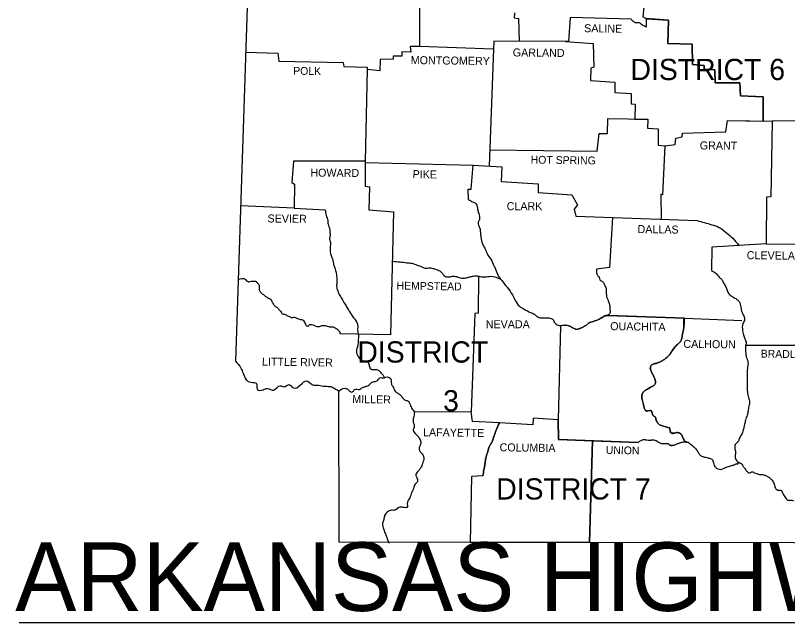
# Model space of a CAD drawing. Extents: x 31699 to 244310, y -8841 to 11474.
# Drawn here: x 122119 to 126175, y 4660 to 7847 of the extents above; entities that cross this region are included whole.
import ezdxf

# ---------------------------------------------------------------- set-up
doc = ezdxf.new("R2010")
doc.units = 0
for name, color, linetype in [('Level 60', 7, 'Continuous'), ('R_Border', 7, 'Continuous'), ('R_Border Prem', 7, 'Continuous'), ('R_Grid', 7, 'Continuous')]:
    doc.layers.add(name, color=color, linetype=linetype)

msp = doc.modelspace()

# ---------------------------------------------------------------- linework, layer by layer
at = {"layer": 'Level 60'}
for p, q in [((125432.8, 7830.8), (125432.8, 7785.8)), ((124982.8, 6217.4), (124970, 5724.3)), ((125134.6, 5081.2), (125150.1, 5613.9)), ((124507.3, 5082.3), (125134.6, 5081.2))]:
    msp.add_line(p, q, dxfattribs=at)
for points in [[(125352.6, 7826.9), (125032.7, 7836.6), (125023.9, 7710.4), (125008.2, 7710.5)], [(126046.3, 7292.5), (126047.3, 7419.8), (125927.9, 7425.7), (125924, 7493.2), (125794.8, 7493.2), (125792.9, 7561.7), (125736.1, 7565.6), (125736.1, 7584.2), (125675.5, 7589.1), (125673.5, 7695.8), (125545.4, 7700.6), (125549.3, 7822.9), (125432.8, 7830.8)], [(125008.2, 7710.5), (125154, 7699.7), (125157.9, 7576.4), (125141.3, 7570.5), (125139.3, 7505), (125267.5, 7496.2), (125267.5, 7442.3), (125352.6, 7437.5), (125353.6, 7383.6), (125374.1, 7380.7), (125373.1, 7303.4)], [(125373.1, 7303.4), (125441.6, 7302.4), (125439.7, 7255.5), (125494.5, 7251.6), (125494.5, 7165.5), (125529.7, 7162.5)], [(125529.7, 7162.5), (125584.5, 7170.3), (125588.4, 7203.6), (125620.7, 7209.5), (125622.6, 7229), (125850.6, 7235.9), (125859.4, 7295.6), (126046.3, 7292.5)], [(125630.9, 6257.6), (125630.9, 6257.6), (125234, 6272)], [(124970, 5724.3), (124838, 5733.1), (124837, 5696.9), (124660.9, 5707.6)], [(124970, 5724.3), (124972, 5620.5), (125150.1, 5613.9), (125389.8, 5604.9)], [(125150.1, 5613.9), (124972, 5620.5), (124970, 5724.3)], [(124574.8, 5430.7), (124514.1, 5426.8), (124507.3, 5082.4)], [(124507.3, 5082.4), (124507.3, 5082.3)]]:
    msp.add_lwpolyline(points, dxfattribs=at)
for points in [[(125432.8, 7785.8), (125407.4, 7800.4), (125392.7, 7809.2), (125377.1, 7808.3), (125364.3, 7816.1), (125352.6, 7826.9)], [(125229.3, 6272.2), (125228.2, 6272.2), (125227, 6272.1), (125224.7, 6272), (125220, 6271.3), (125215.4, 6270.1), (125213, 6269.2), (125210.7, 6268.3)], [(125234, 6272), (125233.1, 6271.4), (125230.8, 6270.6), (125229.8, 6271), (125229.3, 6272.2)], [(125456.6, 5895.5), (125458.3, 5896.5), (125473.9, 5905.3), (125480.8, 5916), (125481.2, 5920.7), (125480.9, 5925.4), (125480.1, 5930.1), (125478.8, 5934.6), (125472.9, 5950.3), (125469, 5958.7), (125464.7, 5967), (125460.3, 5975.2), (125456.3, 5983.5), (125453.9, 5995.3), (125454.7, 6001.3), (125457.3, 6007), (125458.8, 6009), (125460.3, 6010.7), (125463.8, 6013.7), (125472, 6017.8), (125477.1, 6019.2), (125482.4, 6020.1), (125487.5, 6021.1), (125492.5, 6022.7), (125511.1, 6031.5), (125527.7, 6041.3), (125544.4, 6055), (125557.1, 6068.7), (125560.5, 6073.9), (125563.5, 6079.4), (125566.4, 6085), (125569.8, 6090.2), (125584.5, 6107.8), (125592.3, 6115.6), (125600.1, 6123.5), (125608.1, 6130.7), (125611.8, 6134.6), (125614.8, 6139.1), (125615.6, 6140.7), (125616.3, 6142.4), (125617.4, 6145.8), (125619.1, 6152.6), (125621.7, 6166.5), (125625.6, 6181.6), (125628.5, 6196.8), (125629.2, 6204.4), (125629.7, 6212), (125630.3, 6227.2), (125630.9, 6257.6)], [(125637.4, 5610.2), (125629.5, 5620.5), (125627.1, 5625.4), (125625.1, 5630.3), (125623, 5635.3), (125620.7, 5640.1), (125617.1, 5646.4), (125611.9, 5651.9), (125609.5, 5653.4), (125607.1, 5654.6), (125602.2, 5656.3), (125592.3, 5656.8), (125580.6, 5654.8), (125572.7, 5653.9), (125564.9, 5653.8), (125561.8, 5655.1), (125560, 5658.1), (125558.4, 5667.2), (125556.9, 5676.7), (125553.9, 5681.4), (125552.2, 5682.2), (125540.5, 5685.1), (125518, 5692), (125507.2, 5695.9), (125499.1, 5701.1), (125495.6, 5704.6), (125492.5, 5708.6), (125487.4, 5717.7), (125483.7, 5727.2), (125483.1, 5729.6), (125482.8, 5732.1), (125482.4, 5734.6), (125481.8, 5737), (125478.8, 5740.2), (125474.4, 5742.3), (125470, 5744.4), (125467.1, 5747.7), (125463.2, 5760.5), (125462.2, 5765.4), (125461.7, 5768), (125460.2, 5770.2), (125459.1, 5770.9), (125458, 5771.5), (125455.9, 5772.2), (125451.4, 5772.3), (125447, 5771.7), (125444.8, 5771.4), (125442.6, 5771.2), (125440.2, 5770.8), (125437.7, 5770.1), (125435.3, 5769.7), (125432.8, 5770.2), (125431.2, 5771.2), (125429.8, 5772.3), (125427.3, 5774.8), (125423.9, 5780.9), (125421.7, 5787.7), (125420.1, 5794.7), (125419.3, 5798.6), (125418.6, 5802.6), (125417.2, 5810.4), (125415.4, 5817), (125413.2, 5823.6), (125411.1, 5830.2), (125409.4, 5836.8), (125408.7, 5848), (125411.3, 5859.3), (125413.4, 5864.2), (125415.9, 5868.8), (125419.1, 5872.8), (125423, 5875.9), (125439.7, 5885.7), (125456.6, 5895.5)], [(124660.9, 5707.6), (124645.2, 5672.4), (124636.4, 5647.9), (124627.6, 5624.5), (124620.8, 5604.9), (124610, 5588.3), (124602.2, 5564.8), (124593.4, 5536.4), (124587.5, 5510), (124584.6, 5486.5), (124579.7, 5462), (124574.8, 5430.7)], [(125389.8, 5604.9), (125405.4, 5615.7), (125420.1, 5621.5), (125427.4, 5620.3), (125431.1, 5619.3), (125434.8, 5618.6), (125450.4, 5616.6), (125453.9, 5616.8), (125457.3, 5617.5), (125460.7, 5618.2), (125464.1, 5618.6), (125481.8, 5615.7), (125485.7, 5613.7), (125489.3, 5611.3), (125492.8, 5609), (125496.4, 5606.9), (125504.5, 5602.4), (125513.1, 5600), (125529.7, 5600), (125544.4, 5600), (125547.8, 5598.8), (125550.8, 5596), (125553.8, 5593), (125557.1, 5591.2), (125562.9, 5590.4), (125568.9, 5590.2), (125574.8, 5590.7), (125580.6, 5592.2), (125585.5, 5594.1), (125590.3, 5596.1), (125595.2, 5598.2), (125600.1, 5600), (125619.7, 5605.9), (125637.4, 5610.2)]]:
    msp.add_spline(points, degree=3, dxfattribs=at)
msp.add_open_spline([(125210.7, 6268.3), (125203.4, 6259.4), (125194.7, 6255.6), (125185.3, 6251.6), (125178.8, 6248.8), (125172.4, 6246.1), (125165.7, 6243.8), (125160.8, 6242.1), (125156, 6240.5), (125151.1, 6238.9), (125146.5, 6237.4), (125141.7, 6237.1), (125137.4, 6235), (125130.9, 6231.8), (125125.5, 6227.3), (125119.7, 6223.2), (125115.1, 6220), (125110.8, 6216.6), (125106, 6213.5), (125100.3, 6209.7), (125093.9, 6207.4), (125087.5, 6204.7), (125081.6, 6202.1), (125075.7, 6199.4), (125069.8, 6198.8), (125062.7, 6198.1), (125055.5, 6202.1), (125048.3, 6205.6), (125044, 6207.7), (125040.7, 6210.4), (125036.6, 6212.5), (125032.5, 6214.5), (125028.3, 6216.2), (125023.9, 6217.4), (125010.6, 6220.9), (124996.2, 6220.3), (124982.8, 6217.4)], degree=3, dxfattribs=at)
at = {"layer": 'R_Border Prem'}
msp.add_line((122138.4, 4659.5), (129590.4, 4659.5), dxfattribs=at)
for points in [[(123160, 10313), (123362.5, 8686.9), (123274.5, 6032.5)], [(124243.1, 8257.4), (124241.1, 7685), (124192.2, 7684), (124196.1, 7654.7), (124149.2, 7655.6), (124148.2, 7634.1), (124102.2, 7634.1), (124103.2, 7618.5), (124034.7, 7616.5), (124033.7, 7556.8), (123967.2, 7562.7), (123956.4, 7081.3), (123579.7, 7082.3), (123570.9, 6970.8), (123584.6, 6961), (123583.6, 6835.7), (123301.6, 6848.1)], [(125742, 7976.6), (125671.6, 7984.4), (125674.5, 7958), (125546.3, 7953.1), (125542.4, 7914.9), (125422.1, 7908.1), (125415.2, 7839.6), (125432.8, 7830.8), (125432.8, 7785.8)], [(125352.6, 7826.9), (125032.7, 7836.6), (125023.9, 7710.4), (124632.5, 7712.4), (124630.5, 7670.3)], [(124740.1, 7861.1), (124739.1, 7834.7), (124761.6, 7830.8), (124765.8, 7711.7)], [(125432.8, 7830.2), (125549.3, 7822.9), (125545.4, 7700.6), (125673.5, 7695.8), (125675.5, 7589.1), (125736.1, 7584.2), (125736.1, 7565.6), (125792.9, 7561.7), (125794.8, 7493.2), (125924, 7493.2), (125927.9, 7425.7), (126047.3, 7419.8), (126046.3, 7292.5)], [(125008.2, 7710.5), (125154, 7699.7), (125157.9, 7576.4), (125141.3, 7570.5), (125139.3, 7505), (125267.5, 7496.2), (125267.5, 7442.3), (125352.6, 7437.5), (125353.6, 7383.6), (125374.1, 7380.7), (125373.1, 7303.4)], [(124630.5, 7670.3), (124241.1, 7685)], [(124630.5, 7670.3), (124607.9, 7056.2)], [(123328.3, 7654.7), (123497.5, 7648.8), (123501.5, 7607.7), (123840, 7600.8), (123843.9, 7579.3), (123967.2, 7575.4), (123966.2, 7556.8)], [(127213.5, 7405.2), (126843.7, 7414.9), (126841.7, 7294.6), (126093.3, 7291.7)], [(124611, 7142), (125174.5, 7134.1), (125185.3, 7227.1), (125229.3, 7227.1), (125230.3, 7305.4), (125441.6, 7302.4), (125439.7, 7255.5), (125494.5, 7251.6), (125494.5, 7165.5), (125529.7, 7162.5)], [(125529.7, 7162.5), (125584.5, 7170.3), (125588.4, 7203.6), (125620.7, 7209.5), (125622.6, 7229), (125850.6, 7235.9), (125859.4, 7295.6), (126093.3, 7291.7)], [(126093.3, 7289.7), (126087.4, 6894.4), (126064.9, 6893.5), (126061.9, 6647.9)], [(125529.7, 7162.5), (125518, 6906.2), (125509.1, 6909.1), (125510.1, 6776)], [(123956.4, 7081.3), (123956.4, 6951.2), (123977.9, 6947.3), (123976, 6825.9), (124105.1, 6816.2), (124089.5, 6169.4), (123823.4, 6176.3)], [(123956.3, 7074.5), (124522.9, 7061.7)], [(124499.4, 6880.7), (124497.5, 6934.5), (124513.1, 6935.5), (124522.9, 7061.7), (124673.6, 7052), (124669.7, 6974.7), (124864.4, 6963.9), (124865.4, 6916.9), (125041.5, 6906.2), (125071.8, 6853.3), (125053.2, 6829.9), (125062, 6793.7), (125699.9, 6770.2)], [(123583.6, 6835.7), (123746.1, 6825.9)], [(125254.5, 6786.6), (125239.1, 6523.6), (125171.6, 6515.8)], [(125921.1, 6639.1), (125776.3, 6630.3), (125775.3, 6508)], [(126061.9, 6647.9), (125919.1, 6639.1)], [(126061.9, 6647.9), (126410.3, 6645.9)], [(124551.3, 6478.6), (124549.3, 6283.9), (124531.7, 6282), (124512.2, 5766.3)], [(125229.3, 6272.2), (125634.4, 6257.5), (125934.8, 6245.8)], [(124982.8, 6217.4), (124970, 5724.3), (124838, 5733.1), (124837, 5696.9), (124660.9, 5707.6)], [(125954.3, 6115.6), (126396.6, 6116.6)], [(123815.5, 5874.9), (123817.5, 5083.4), (127403.3, 5077.5)], [(124660.9, 5707.6), (124519, 5715.5), (124512.2, 5766.3), (124215.7, 5763.4)], [(125389.8, 5604.9), (124972, 5620.5), (124970, 5724.3)], [(125150.1, 5613.9), (125134.6, 5081.2)], [(124574.8, 5430.7), (124514.1, 5426.8), (124507.3, 5082.4)]]:
    msp.add_lwpolyline(points, dxfattribs=at)
for points in [[(125432.8, 7785.8), (125407.4, 7800.4), (125392.7, 7809.2), (125377.1, 7808.3), (125364.3, 7816.1), (125352.6, 7826.9)], [(124499.4, 6880.7), (124515.1, 6871), (124533.7, 6862.1), (124543.5, 6847.5), (124547.4, 6825), (124554.2, 6800.5), (124556.2, 6775.1), (124550.3, 6761.4), (124558.1, 6730.1), (124561.1, 6708.5), (124564, 6683.1), (124571.8, 6648.9), (124584.6, 6625.4), (124596.3, 6597), (124615.9, 6566.7), (124632.5, 6533.4), (124640.3, 6515.8), (124655, 6479.6), (124673.6, 6455.1), (124702.9, 6418), (124729.4, 6379.8), (124744, 6351.4), (124766.5, 6320.1), (124792, 6304.5), (124824.3, 6287.8), (124844.8, 6278), (124868.3, 6261.4), (124898.6, 6259.4), (124921.1, 6259.4), (124941.7, 6250.6), (124951.5, 6233), (124969.1, 6221.3), (124982.8, 6217.4)], [(123746.1, 6825.9), (123751, 6796.6), (123759.8, 6771.2), (123760.7, 6751.6), (123769.5, 6722.2), (123769.5, 6711.5), (123772.5, 6689.9), (123768.6, 6678.2), (123773.5, 6654.7), (123772.5, 6637.1), (123772.5, 6622.4), (123773.5, 6598), (123781.3, 6576.5), (123789.1, 6544.2), (123794, 6527.5), (123801.8, 6502.1), (123806.7, 6470.8), (123807.7, 6447.3), (123805.7, 6425.8), (123811.6, 6401.3), (123822.4, 6376.9), (123836.1, 6353.4), (123852.7, 6327), (123864.4, 6306.4), (123879.1, 6283.9), (123890.9, 6265.3), (123908.5, 6241.8), (123916.3, 6222.3), (123916.3, 6194.9), (123920.2, 6169.4), (123919.2, 6141.1), (123917.3, 6115.6), (123910.4, 6080.4), (123915.3, 6063.8), (123933.9, 6039.3), (123945.7, 6032.5), (123966.2, 6028.5), (123976, 6014.8), (123981.9, 5994.3), (124002.4, 5987.5), (124024.9, 5985.5), (124035.7, 5973.8), (124050.3, 5958.1), (124058.2, 5944.4)], [(125699.9, 6770.2), (125776.3, 6748.7), (125815.4, 6734), (125854.5, 6705.6), (125886.8, 6677.2), (125919.1, 6639.1)], [(124098.8, 6556.2), (124140.4, 6553), (124174.6, 6549.1), (124201, 6546.1), (124228.4, 6536.3), (124252.9, 6527.5), (124268.5, 6520.7), (124294.9, 6522.6), (124317.4, 6517.7), (124342.9, 6508.9), (124361.5, 6492.3), (124373.2, 6479.6), (124395.7, 6474.7), (124414.3, 6477.6), (124436.8, 6475.7), (124462.3, 6467.8), (124482.8, 6468.8), (124499.4, 6472.7), (124519, 6477.6), (124543.5, 6479.6), (124562.1, 6475.7), (124586.5, 6474.7), (124614.9, 6477.6), (124668.2, 6462.8)], [(125171.6, 6515.8), (125171.6, 6497.2), (125178.4, 6479.6), (125185.3, 6471.8), (125188.2, 6459), (125197, 6453.2), (125209.8, 6441.4), (125216.6, 6424.8), (125221.5, 6414), (125221.5, 6400.3), (125222.5, 6386.6), (125224.4, 6370), (125236.2, 6340.7), (125239.1, 6328.9), (125241.1, 6319.1), (125242, 6302.5), (125242, 6282.9), (125229.3, 6272.2)], [(125775.3, 6508), (125797.8, 6493.3), (125816.4, 6473.7), (125830.1, 6459), (125838.9, 6442.4), (125850.6, 6422.8), (125867.2, 6385.7), (125881.9, 6372.9), (125902.5, 6360.2), (125915.2, 6351.4), (125927.9, 6323), (125933.8, 6294.7), (125944.5, 6269.2), (125949.4, 6249.7), (125940.6, 6230.1), (125938.7, 6191), (125944.5, 6164.5), (125952.4, 6145), (125957.3, 6122.5), (125954.3, 6115.6)], [(123288.4, 6460.3), (123326.3, 6462), (123341, 6449.3), (123349.8, 6450.2), (123365.5, 6452.2), (123380.1, 6451.2), (123390.9, 6442.4), (123399.7, 6426.8), (123398.7, 6412.1), (123399.7, 6406.2), (123406.6, 6393.5), (123418.3, 6383.7), (123431, 6373.9), (123442.8, 6366.1), (123462.3, 6353.4), (123464.3, 6349.5), (123472.1, 6333.8), (123481.9, 6321.1), (123493.6, 6313.3), (123506.4, 6299.6), (123512.2, 6293.7), (123522, 6280), (123532.8, 6279), (123547.4, 6270.2), (123558.2, 6267.3), (123569.9, 6259.4), (123581.7, 6263.4), (123596.4, 6257.5), (123615.9, 6251.6), (123626.7, 6249.7), (123639.4, 6231.1), (123652.1, 6215.4), (123667.8, 6224.2), (123697.1, 6215.4), (123715.7, 6214.4), (123732.4, 6219.3), (123745.1, 6218.4), (123768.6, 6212.5), (123783.2, 6212.5), (123798.9, 6206.6), (123813.6, 6194.9), (123823.4, 6182.2), (123823.4, 6176.3)], [(125210.7, 6268.3), (125185.3, 6251.6), (125165.7, 6243.8), (125151.1, 6238.9), (125137.4, 6235), (125119.7, 6223.2), (125106, 6213.5), (125087.5, 6204.7), (125069.8, 6198.8), (125048.3, 6205.6), (125036.6, 6212.5), (125023.9, 6217.4), (124982.8, 6217.4)], [(125185.3, 6251.6), (125210.7, 6268.3), (125229.3, 6272.2)], [(125631, 6257.8), (125628.5, 6196.8), (125621.7, 6166.5), (125614.8, 6139.1), (125600.1, 6123.5), (125584.5, 6107.8), (125569.8, 6090.2), (125557.1, 6068.7), (125544.4, 6055), (125527.7, 6041.3), (125511.1, 6031.5), (125492.5, 6022.7), (125472, 6017.8), (125457.3, 6007), (125456.3, 5983.5), (125472.9, 5950.3), (125478.8, 5934.6), (125480.8, 5916), (125473.9, 5905.3), (125458.3, 5896.5), (125439.7, 5885.7), (125423, 5875.9), (125411.3, 5859.3), (125409.4, 5836.8), (125417.2, 5810.4), (125420.1, 5794.7), (125432.8, 5770.2), (125442.6, 5771.2), (125460.2, 5770.2), (125462.2, 5765.4), (125463.2, 5760.5), (125467.1, 5747.7), (125481.8, 5737), (125483.7, 5727.2), (125492.5, 5708.6), (125507.2, 5695.9), (125518, 5692), (125540.5, 5685.1), (125552.2, 5682.2), (125564.9, 5653.8), (125580.6, 5654.8), (125592.3, 5656.8), (125611.9, 5651.9), (125620.7, 5640.1), (125629.5, 5620.5), (125641.2, 5606.9), (125649.1, 5606.9)], [(125954.3, 6115.6), (125958.2, 6055), (125967, 6025.6), (125964.1, 5994.3), (125963.1, 5964), (125963.1, 5936.6), (125963.1, 5910.2), (125963.1, 5882.8), (125965.1, 5863.2), (125971.9, 5834.8), (125974.9, 5808.4), (125969, 5783), (125966.1, 5759.5), (125958.2, 5736), (125951.4, 5709.6), (125943.6, 5675.3), (125936.7, 5652.8), (125923, 5629.4), (125914.2, 5607.8), (125900.5, 5594.1), (125898.6, 5570.7), (125901.5, 5549.1), (125899.5, 5529.6), (125906.4, 5511), (125924, 5498.2)], [(123274.5, 6032.5), (123302.8, 5995.3), (123314.6, 5968.9), (123331.2, 5934.6), (123355.7, 5920.9), (123384, 5916), (123389.9, 5882.8), (123419.3, 5881.8), (123442.8, 5888.6), (123475, 5879.8), (123509.3, 5903.3), (123528.9, 5897.4), (123557.2, 5909.2), (123578.8, 5891.6), (123615.9, 5907.2), (123649.2, 5928.7), (123680.5, 5908.2), (123710.8, 5905.3), (123747, 5900.4), (123775.4, 5898.4), (123800.9, 5885.7), (123819.4, 5873), (123815.5, 5874.9)], [(123815.5, 5874.9), (123849.8, 5889.6), (123864.4, 5884.7), (123877.2, 5872), (123891.8, 5872), (123899.7, 5883.7), (123914.3, 5884.7), (123926.1, 5883.7), (123938.8, 5891.6), (123949.6, 5896.5), (123964.2, 5901.4), (123975, 5905.3), (123984.8, 5916), (124002.4, 5924.8), (124022.9, 5931.7), (124028.8, 5941.5), (124038.6, 5945.4), (124058.2, 5944.4), (124070.9, 5950.3), (124081.7, 5945.4), (124091.4, 5938.5), (124093.4, 5913.1), (124101.2, 5899.4), (124113, 5874.9), (124129.6, 5862.2), (124145.3, 5849.5), (124151.1, 5841.7), (124167.8, 5827), (124182.4, 5822.1), (124189.3, 5811.3), (124200, 5785.9), (124215.7, 5763.4)], [(124215.7, 5763.4), (124209.8, 5735), (124208.8, 5712.5), (124213.7, 5686.1), (124208.8, 5673.4), (124216.7, 5654.8), (124231.3, 5640.1), (124242.1, 5624.5), (124249, 5602), (124240.2, 5576.5), (124249.9, 5550.1), (124258.7, 5540.3), (124263.6, 5524.7), (124256.8, 5494.3), (124248, 5471.8), (124228.4, 5449.3), (124222.5, 5438.6), (124225.5, 5423.9), (124230.4, 5400.4), (124225.5, 5393.6), (124212.8, 5376.9), (124208.8, 5358.3), (124200, 5342.7), (124190.3, 5314.3), (124177.5, 5290.8), (124175.6, 5264.4), (124156, 5264.4), (124133.5, 5264.4), (124113, 5249.7), (124094.4, 5248.8), (124071.9, 5239.9), (124058.2, 5221.4), (124053.3, 5200.8), (124047.4, 5181.2), (124053.3, 5148), (124062.1, 5124.5), (124068.9, 5105.9), (124080.7, 5075.6)], [(124574.8, 5430.7), (124579.7, 5462), (124584.6, 5486.5), (124587.5, 5510), (124593.4, 5536.4), (124602.2, 5564.8), (124610, 5588.3), (124620.8, 5604.9), (124627.6, 5624.5), (124636.4, 5647.9), (124645.2, 5672.4), (124660.9, 5707.6)], [(125389.8, 5604.9), (125405.4, 5615.7), (125420.1, 5621.5), (125434.8, 5618.6), (125450.4, 5616.6), (125464.1, 5618.6), (125481.8, 5615.7), (125496.4, 5606.9), (125513.1, 5600), (125529.7, 5600), (125544.4, 5600), (125557.1, 5591.2), (125580.6, 5592.2), (125600.1, 5600), (125619.7, 5605.9), (125646.1, 5608.8), (125669.6, 5592.2), (125686.2, 5578.5), (125699.9, 5562.8), (125709.7, 5545.2), (125720.5, 5535.4), (125738.1, 5528.6), (125751.8, 5525.6), (125768.4, 5520.8), (125777.2, 5516.8), (125785.1, 5498.2), (125797.8, 5472.8), (125822.2, 5464), (125852.6, 5475.7), (125877, 5482.6), (125894.6, 5488.5), (125905.4, 5492.4), (125915.2, 5493.4), (125912.3, 5495.3), (125924, 5498.2), (125934.8, 5490.4), (125941.6, 5479.7), (125953.3, 5464), (125964.1, 5450.3), (125974.9, 5445.4), (125985.6, 5451.3), (126000.3, 5446.4), (126013, 5441.5), (126027.7, 5437.6), (126040.4, 5436.6), (126057.1, 5432.7), (126069.8, 5425.8), (126081.5, 5419), (126093.3, 5406.3), (126105, 5386.7), (126108.9, 5371.1), (126122.6, 5355.4), (126135.3, 5355.4), (126153.9, 5330), (126160.8, 5320.2), (126175.4, 5302.6), (126186.2, 5302.6), (126206.8, 5298.7)]]:
    msp.add_spline(points, degree=3, dxfattribs=at)

# ---------------------------------------------------------------- texts
at = {"layer": 'R_Border'}
for s, height, rotation, p in [('SALINE', 42.07, 359.1491, (125106, 7759.3)), ('GARLAND', 42.07, 359.3658, (124731.3, 7632.2)), ('MONTGOMERY', 42.07, 359.2944, (124195.1, 7592)), ('POLK', 41.08, 359.2152, (123577.8, 7536.3)), ('GRANT', 42.07, 359.4032, (125713.6, 7143.9)), ('HOT SPRING', 41.09, 359.2216, (124825.2, 7069.6)), ('HOWARD', 42.07, 359.5145, (123667.8, 7001.1)), ('PIKE', 42.06, 359.0452, (124204.9, 6993.3)), ('SEVIER', 42.07, 359.4271, (123442.8, 6760.4)), ('DALLAS', 42.06, 359.2462, (125386.8, 6704.6)), ('CLEVELAND', 42.07, 359.3377, (125960.2, 6567.6)), ('HEMPSTEAD', 41.08, 359.1885, (124120.8, 6408.2)), ('OUACHITA', 42.07, 359.2043, (125243, 6194.9)), ('CALHOUN', 42.07, 359.3634, (125627.5, 6101.9)), ('BRADLEY', 41.08, 359.1449, (126033.6, 6051)), ('LITTLE RIVER', 42.073, 359.1697, (123413.4, 6009)), ('MILLER', 42.06, 359.1319, (123887.9, 5812.3)), ('LAFAYETTE', 42.06, 359.1839, (124259.7, 5638.2)), ('COLUMBIA', 42.06, 359.2125, (124661.8, 5558.9)), ('UNION', 41.09, 358.9584, (125219.5, 5545.2))]:
    msp.add_text(s, height=height, rotation=rotation, dxfattribs=at).set_placement(p)
for s, height, p in [('CLARK', 42.07, (124699.2, 6824.7)), ('NEVADA', 42.07, (124589.4, 6204.7)), ('ARKANSAS HIGHWAY DISTRICT 6 & 7', 360, (122117.7, 4720.5))]:
    msp.add_text(s, height=height, dxfattribs=at).set_placement(p)
at = {"layer": 'R_Grid'}
for s, height, p in [('DISTRICT 6', 111.54, (125349.7, 7507.9)), ('DISTRICT', 111.54, (123914.8, 6024.5)), ('3', 110.6, (124365.9, 5769.2)), ('DISTRICT 7', 111.54, (124644.2, 5305.5))]:
    msp.add_text(s, height=height, dxfattribs=at).set_placement(p)

doc.saveas('drawing.dxf')
